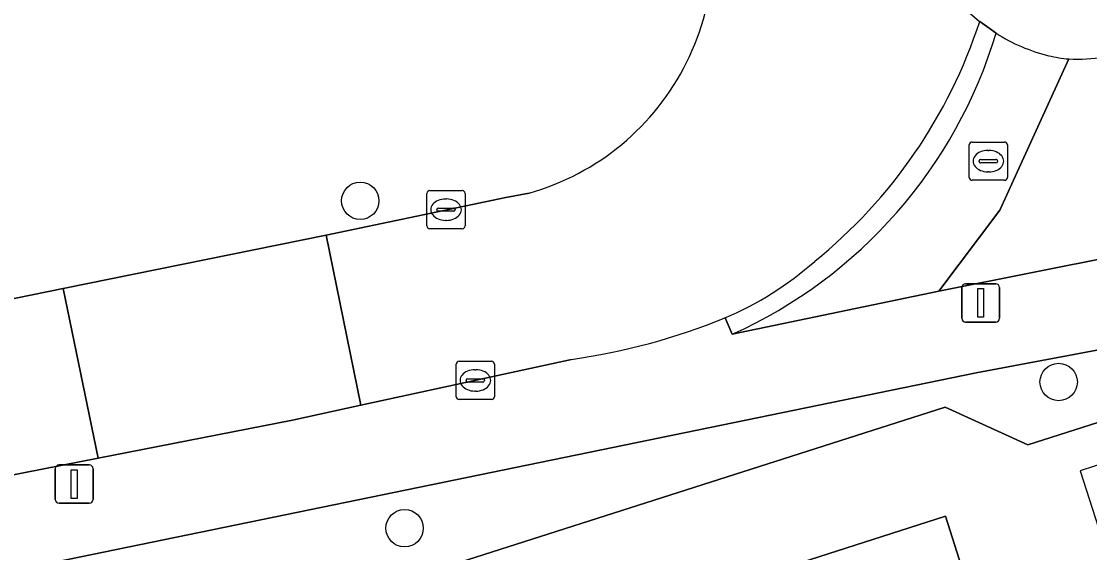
# Model space of a CAD drawing. Extents: x 159716 to 160783, y 383290 to 384031.
# Drawn here: x 160178.82 to 160206.79, y 383462.26 to 383476.16 of the extents above; entities that cross this region are included whole.
import ezdxf

# ---------------------------------------------------------------- set-up
doc = ezdxf.new("R2010")
doc.units = 0
for name, color, linetype in [('IMGEO_Boom', 7, 'Continuous'), ('IMGEO_Groenvoorziening', 7, 'Continuous'), ('IMGEO_Haag', 7, 'Continuous'), ('IMGEO_Kolk', 7, 'Continuous'), ('IMGEO_Lichtmast', 7, 'Continuous'), ('IMGEO_Pand', 7, 'Continuous'), ('IMGEO_Pand_overbouw', 7, 'Continuous'), ('IMGEO_Rijbaan_lokaal_open', 7, 'Continuous'), ('IMGEO_Rioolput', 7, 'Continuous'), ('IMGEO_Voetpad_open', 7, 'Continuous')]:
    doc.layers.add(name, color=color, linetype=linetype)

msp = doc.modelspace()

# ---------------------------------------------------------------- linework, layer by layer
at = {"layer": 'IMGEO_Boom'}
for centre in [(160187.688, 383471.466), (160205.975, 383466.724), (160188.85, 383462.897)]:
    msp.add_circle(centre, 0.489, dxfattribs=at)
at = {"layer": 'IMGEO_Groenvoorziening'}
for points in [[(160183.725, 383459.907), (160203.002, 383466.065), (160205.165, 383465.079), (160208.232, 383466.058), (160207.708, 383467.699), (160207.673, 383467.691), (160203.814, 383466.961), (160179.054, 383461.876), (160180.871, 383456.195), (160180.908, 383456.079), (160184.554, 383457.289), (160184.524, 383457.374), (160184.417, 383457.715)], [(160203.015, 383463.212), (160203.781, 383460.793), (160203.938, 383460.297), (160209.443, 383462.076), (160209.123, 383463.066), (160209.181, 383463.085), (160208.519, 383465.159), (160208.232, 383466.058), (160205.165, 383465.079), (160203.002, 383466.065), (160183.725, 383459.907), (160184.417, 383457.715), (160184.524, 383457.374), (160184.554, 383457.289)]]:
    msp.add_lwpolyline(points, close=True, dxfattribs=at)
at = {"layer": 'IMGEO_Haag'}
msp.add_lwpolyline([(160183.725, 383459.907), (160203.002, 383466.065), (160205.165, 383465.079), (160208.232, 383466.058), (160207.708, 383467.699), (160207.673, 383467.691), (160203.814, 383466.961), (160179.054, 383461.876), (160180.871, 383456.195), (160180.908, 383456.079), (160184.554, 383457.289), (160184.524, 383457.374), (160184.417, 383457.715)], close=True, dxfattribs=at)
at = {"layer": 'IMGEO_Kolk'}
for p, q in [((160189.434, 383470.808), (160189.434, 383471.66)), ((160189.509, 383471.734), (160190.361, 383471.734)), ((160189.922, 383471.514), (160189.947, 383471.514)), ((160190.435, 383471.66), (160190.435, 383470.808)), ((160189.693, 383471.228), (160189.693, 383471.24)), ((160189.736, 383471.277), (160190.134, 383471.277)), ((160190.177, 383471.24), (160190.177, 383471.228)), ((160190.131, 383471.191), (160189.733, 383471.191)), ((160189.945, 383470.954), (160189.92, 383470.954)), ((160190.361, 383470.734), (160189.509, 383470.734)), ((160190.202, 383466.339), (160190.202, 383467.191)), ((160190.277, 383467.265), (160191.129, 383467.265)), ((160190.69, 383467.045), (160190.715, 383467.045)), ((160191.203, 383467.191), (160191.203, 383466.339)), ((160190.461, 383466.759), (160190.461, 383466.771)), ((160190.504, 383466.808), (160190.902, 383466.808)), ((160190.945, 383466.771), (160190.945, 383466.759)), ((160190.899, 383466.722), (160190.501, 383466.722)), ((160190.713, 383466.485), (160190.688, 383466.485)), ((160191.129, 383466.265), (160190.277, 383466.265))]:
    msp.add_line(p, q, dxfattribs=at)
for points in [[(160189.434, 383470.808), (160189.434, 383471.66)], [(160189.509, 383471.734), (160190.361, 383471.734)], [(160190.435, 383471.66), (160190.435, 383470.808)], [(160190.361, 383470.734), (160189.509, 383470.734)], [(160190.202, 383466.339), (160190.202, 383467.191)], [(160190.277, 383467.265), (160191.129, 383467.265)], [(160191.203, 383467.191), (160191.203, 383466.339)], [(160191.129, 383466.265), (160190.277, 383466.265)]]:
    msp.add_lwpolyline(points, dxfattribs=at)
for centre, radius, start, end in [((160189.511, 383471.658), 0.0765, 91.552, 178.448), ((160189.511, 383471.658), 0.0765, 91.552, 178.448), ((160190.359, 383471.658), 0.0765, 1.552, 88.448), ((160190.359, 383471.658), 0.0765, 1.552, 88.448), ((160189.733, 383471.237), 0.0403, 85.8775, 175.7526), ((160189.73, 383471.227), 0.0366, 178.938, 274.7102), ((160190.134, 383471.234), 0.043, 264.8664, 352.4533), ((160190.138, 383471.239), 0.0386, 1.7309, 96.639), ((160189.511, 383470.81), 0.0765, 181.552, 268.448), ((160189.511, 383470.81), 0.0765, 181.552, 268.448), ((160190.359, 383470.81), 0.0765, 271.552, 358.448), ((160190.359, 383470.81), 0.0765, 271.552, 358.448), ((160190.279, 383467.189), 0.0765, 91.552, 178.448), ((160190.279, 383467.189), 0.0765, 91.552, 178.448), ((160191.127, 383467.189), 0.0765, 1.552, 88.448), ((160191.127, 383467.189), 0.0765, 1.552, 88.448), ((160190.501, 383466.768), 0.0403, 85.8775, 175.7526), ((160190.498, 383466.758), 0.0366, 178.938, 274.7102), ((160190.902, 383466.765), 0.043, 264.8664, 352.4533), ((160190.906, 383466.77), 0.0386, 1.7309, 96.639), ((160190.279, 383466.341), 0.0765, 181.552, 268.448), ((160190.279, 383466.341), 0.0765, 181.552, 268.448), ((160191.127, 383466.341), 0.0765, 271.552, 358.448), ((160191.127, 383466.341), 0.0765, 271.552, 358.448)]:
    msp.add_arc(centre, radius, start, end, dxfattribs=at)
for centre, major_axis, ratio, start_param, end_param in [((160189.921, 383471.234), (-0.387, 0.002), 0.722429, 4.712389, 7.853982), ((160189.946, 383471.234), (-0.39, 0.002), 0.717154, 1.570796, 4.712389), ((160190.689, 383466.765), (-0.387, 0.002), 0.722429, 4.712389, 7.853982), ((160190.714, 383466.765), (-0.39, 0.002), 0.717154, 1.570796, 4.712389)]:
    msp.add_ellipse(centre, major_axis=major_axis, ratio=ratio, start_param=start_param, end_param=end_param, dxfattribs=at)
at = {"layer": 'IMGEO_Lichtmast'}
for p, q in [((160203.537, 383469.294), (160204.327, 383469.294)), ((160204.327, 383469.294), (160203.537, 383469.294)), ((160203.437, 383468.394), (160203.437, 383469.194)), ((160203.437, 383469.194), (160203.437, 383468.394)), ((160204.427, 383469.194), (160204.427, 383468.394)), ((160204.427, 383468.394), (160204.427, 383469.194)), ((160204.327, 383468.294), (160203.537, 383468.294)), ((160203.537, 383468.294), (160204.327, 383468.294)), ((160179.803, 383464.552), (160180.593, 383464.552)), ((160180.593, 383464.552), (160179.803, 383464.552)), ((160179.703, 383463.652), (160179.703, 383464.452)), ((160179.703, 383464.452), (160179.703, 383463.652)), ((160180.693, 383464.452), (160180.693, 383463.652)), ((160180.693, 383463.652), (160180.693, 383464.452)), ((160180.593, 383463.552), (160179.803, 383463.552)), ((160179.803, 383463.552), (160180.593, 383463.552))]:
    msp.add_line(p, q, dxfattribs=at)
for points in [[(160203.857, 383469.169), (160204.007, 383469.169), (160204.007, 383468.419), (160203.857, 383468.419), (160203.857, 383469.169)], [(160180.123, 383464.427), (160180.273, 383464.427), (160180.273, 383463.677), (160180.123, 383463.677), (160180.123, 383464.427)]]:
    msp.add_lwpolyline(points, dxfattribs=at)
for centre, start, end in [((160203.537, 383469.194), 90, 180), ((160203.537, 383469.194), 90, 180), ((160204.327, 383469.194), 0, 90), ((160204.327, 383469.194), 360, 90), ((160203.537, 383468.394), 180, 270), ((160203.537, 383468.394), 180, 270), ((160204.327, 383468.394), 270, 0), ((160204.327, 383468.394), 270, 0), ((160179.803, 383464.452), 90, 180), ((160179.803, 383464.452), 90, 180), ((160180.593, 383464.452), 0, 90), ((160180.593, 383464.452), 360, 90), ((160179.803, 383463.652), 180, 270), ((160179.803, 383463.652), 180, 270), ((160180.593, 383463.652), 270, 0), ((160180.593, 383463.652), 270, 0)]:
    msp.add_arc(centre, 0.1, start, end, dxfattribs=at)
at = {"layer": 'IMGEO_Pand'}
msp.add_lwpolyline([(160203.781, 383460.793), (160203.015, 383463.212), (160184.554, 383457.289)], dxfattribs=at)
at = {"layer": 'IMGEO_Pand_overbouw'}
msp.add_lwpolyline([(160206.535, 383464.4), (160207.488, 383461.444), (160209.443, 383462.076), (160209.123, 383463.066), (160212.354, 383464.111), (160212.674, 383463.121), (160214.622, 383463.749), (160213.665, 383466.717)], close=True, dxfattribs=at)
at = {"layer": 'IMGEO_Rijbaan_lokaal_open'}
for points in [[(160206.242, 383475.181), (160204.434, 383471.218), (160202.84, 383469.099), (160214.711, 383471.463), (160225.786, 383473.656), (160231.193, 383474.762)], [(160192.111, 383471.67), (160191.497, 383471.55), (160186.793, 383470.571), (160187.708, 383466.115), (160193.22, 383467.314)], [(160177.888, 383464.15), (160180.83, 383464.727), (160179.907, 383469.172), (160177.852, 383468.754), (160176.841, 383468.588), (160175.821, 383468.44), (160175.045, 383468.384)]]:
    msp.add_lwpolyline(points, dxfattribs=at)
msp.add_lwpolyline([(160186.793, 383470.571), (160179.907, 383469.172), (160180.83, 383464.727), (160185.919, 383465.726), (160187.708, 383466.115)], close=True, dxfattribs=at)
for centre, radius, start, end in [((160190.322, 383478.024), 6.601, 285.721, 21.4786), ((160206.831, 383479.806), 4.672, 197.225, 231.248), ((160191.159, 383480.305), 13.404, 308.9592, 342.0013), ((160206.488, 383478.506), 3.334, 265.7705, 281.6842), ((160193.873, 383476.344), 8.626, 292.9664, 311.482), ((160190.77, 383484.33), 17.192, 278.1924, 292.103)]:
    msp.add_arc(centre, radius, start, end, dxfattribs=at)
at = {"layer": 'IMGEO_Rioolput'}
for p, q in [((160203.634, 383472.078), (160203.634, 383472.93)), ((160203.709, 383473.004), (160204.561, 383473.004)), ((160204.635, 383472.93), (160204.635, 383472.078)), ((160204.122, 383472.784), (160204.147, 383472.784)), ((160203.893, 383472.498), (160203.893, 383472.51)), ((160204.331, 383472.461), (160203.933, 383472.461)), ((160203.936, 383472.547), (160204.334, 383472.547)), ((160204.377, 383472.51), (160204.377, 383472.498)), ((160204.145, 383472.224), (160204.12, 383472.224)), ((160204.561, 383472.004), (160203.709, 383472.004))]:
    msp.add_line(p, q, dxfattribs=at)
for points in [[(160203.634, 383472.078), (160203.634, 383472.93)], [(160203.709, 383473.004), (160204.561, 383473.004)], [(160204.635, 383472.93), (160204.635, 383472.078)], [(160204.561, 383472.004), (160203.709, 383472.004)]]:
    msp.add_lwpolyline(points, dxfattribs=at)
for centre, radius, start, end in [((160203.711, 383472.928), 0.0765, 91.552, 178.448), ((160203.711, 383472.928), 0.0765, 91.552, 178.448), ((160204.559, 383472.928), 0.0765, 1.552, 88.448), ((160204.559, 383472.928), 0.0765, 1.552, 88.448), ((160203.933, 383472.507), 0.0403, 85.8775, 175.7526), ((160203.93, 383472.497), 0.0366, 178.938, 274.7102), ((160204.334, 383472.504), 0.043, 264.8664, 352.4533), ((160204.338, 383472.509), 0.0386, 1.7309, 96.639), ((160203.711, 383472.08), 0.0765, 181.552, 268.448), ((160203.711, 383472.08), 0.0765, 181.552, 268.448), ((160204.559, 383472.08), 0.0765, 271.552, 358.448), ((160204.559, 383472.08), 0.0765, 271.552, 358.448)]:
    msp.add_arc(centre, radius, start, end, dxfattribs=at)
for centre, major_axis, ratio, start_param, end_param in [((160204.121, 383472.504), (-0.387, 0.002), 0.722429, 4.712389, 7.853982), ((160204.146, 383472.504), (-0.39, 0.002), 0.717154, 1.570796, 4.712389)]:
    msp.add_ellipse(centre, major_axis=major_axis, ratio=ratio, start_param=start_param, end_param=end_param, dxfattribs=at)
at = {"layer": 'IMGEO_Voetpad_open'}
for points in [[(160204.337, 383475.854), (160203.907, 383476.163)], [(160203.907, 383476.163), (160204.337, 383475.854)], [(160197.426, 383467.973), (160202.84, 383469.099), (160204.434, 383471.218), (160206.242, 383475.181)], [(160231.193, 383474.762), (160225.786, 383473.656), (160214.711, 383471.463), (160202.84, 383469.099), (160197.426, 383467.973), (160197.239, 383468.402)], [(160175.045, 383468.384), (160175.821, 383468.44), (160176.841, 383468.588), (160177.852, 383468.754), (160179.907, 383469.172), (160186.793, 383470.571), (160191.497, 383471.55), (160192.111, 383471.67)], [(160175.904, 383461.185), (160176.013, 383461.198), (160179.008, 383461.867), (160179.054, 383461.876), (160203.814, 383466.961), (160207.673, 383467.691), (160207.708, 383467.699), (160210.973, 383468.42)], [(160197.239, 383468.402), (160197.426, 383467.973)], [(160193.22, 383467.314), (160187.708, 383466.115), (160185.919, 383465.726), (160180.83, 383464.727), (160177.888, 383464.15)]]:
    msp.add_lwpolyline(points, dxfattribs=at)
for centre, radius, start, end in [((160190.322, 383478.024), 6.601, 285.721, 21.4786), ((160206.831, 383479.806), 4.672, 197.225, 231.248), ((160191.159, 383480.305), 13.404, 308.9592, 342.0013), ((160192.248, 383479.485), 12.623, 294.2202, 343.2835), ((160192.248, 383479.485), 12.623, 294.2202, 343.2835), ((160206.777, 383479.655), 4.517, 237.2993, 256.3839), ((160206.777, 383479.655), 4.517, 237.2993, 256.3839), ((160206.479, 383478.374), 3.202, 256.1718, 265.7492), ((160206.479, 383478.374), 3.202, 256.1718, 265.7492), ((160206.488, 383478.506), 3.334, 265.7705, 281.6842), ((160193.873, 383476.344), 8.626, 292.9664, 311.482), ((160190.77, 383484.33), 17.192, 278.1924, 292.103)]:
    msp.add_arc(centre, radius, start, end, dxfattribs=at)

doc.saveas('drawing.dxf')
